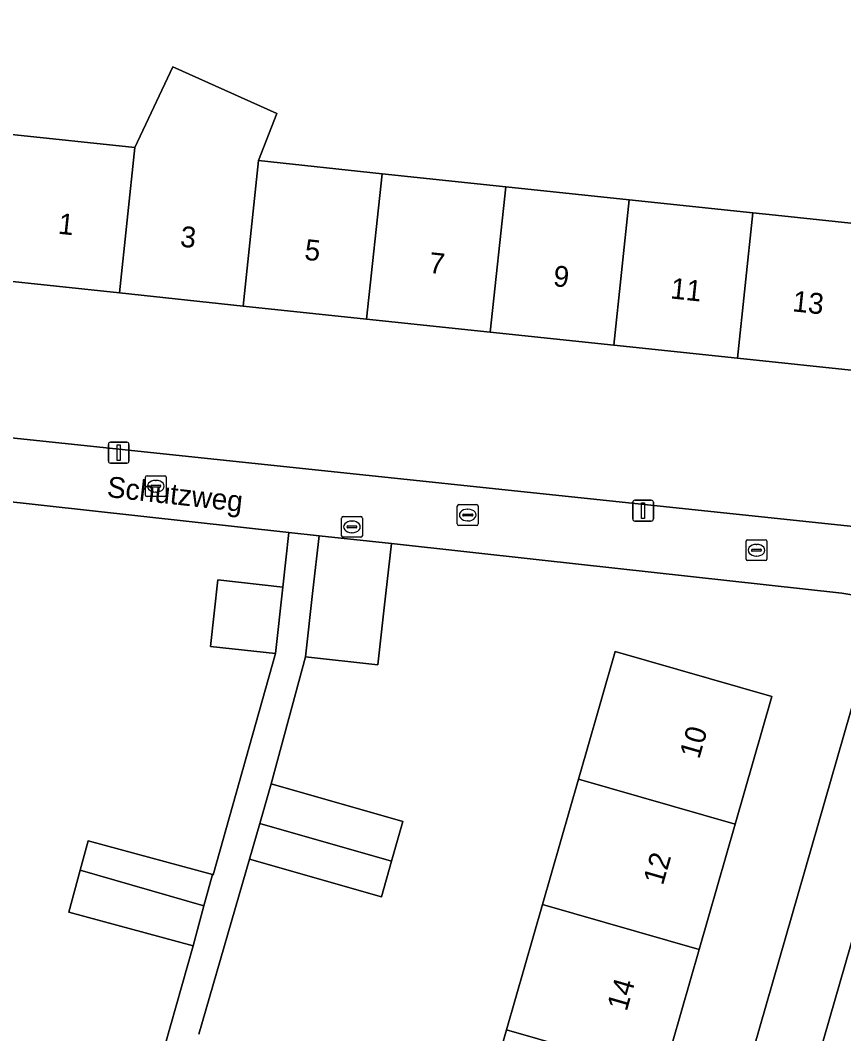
# Model space of a CAD drawing. Extents: x 159817 to 160765, y 380688 to 381638.
# Drawn here: x 160400.06 to 160439.6, y 381273.93 to 381322.59 of the extents above; entities that cross this region are included whole.
import ezdxf

# ---------------------------------------------------------------- set-up
doc = ezdxf.new("R2010")
doc.units = 0
for name, color, linetype in [('IMGEO_Erf', 7, 'Continuous'), ('IMGEO_Kolk', 7, 'Continuous'), ('IMGEO_Lichtmast', 7, 'Continuous'), ('IMGEO_Openbare_ruimte_label', 7, 'Continuous'), ('IMGEO_Pand', 7, 'Continuous'), ('IMGEO_Pand_nummerreeks', 7, 'Continuous'), ('IMGEO_Rijbaan_lokaal_open', 7, 'Continuous'), ('IMGEO_Rioolput', 7, 'Continuous'), ('IMGEO_Voetpad_open', 7, 'Continuous')]:
    doc.layers.add(name, color=color, linetype=linetype)

msp = doc.modelspace()

# ---------------------------------------------------------------- linework, layer by layer
at = {"layer": 'IMGEO_Erf'}
for points in [[(160328.314, 381329.328), (160354.702, 381318.907), (160356.054, 381322.485), (160359.926, 381320.866), (160358.581, 381317.406), (160375.268, 381310.815), (160379.89, 381308.737), (160382.165, 381307.29), (160385.549, 381304.776), (160386.592, 381304.226), (160388.289, 381303.611), (160389.369, 381303.391), (160399.174, 381302.587), (160441.741, 381298.109)], [(160412.322, 381292.181), (160409.191, 381292.526), (160409.543, 381295.726), (160412.674, 381295.378), (160412.963, 381298.003), (160391.627, 381300.349)], [(160440.455, 381294.918), (160439.518, 381295.083), (160424.971, 381296.683), (160417.885, 381297.462), (160417.541, 381294.381), (160417.235, 381291.64), (160413.763, 381292.023), (160412.107, 381285.928), (160418.435, 381284.12), (160417.889, 381282.211), (160417.401, 381280.502), (160411.073, 381282.31), (160408.635, 381273.916)], [(160429.386, 381252.74), (160441.164, 381293.666)], [(160421.679, 381268.108), (160423.408, 381274.122), (160425.137, 381280.136), (160426.866, 381286.151), (160427.247, 381287.475), (160428.628, 381292.28), (160436.153, 381290.116), (160434.391, 381283.987), (160432.661, 381277.971), (160430.932, 381271.958)], [(160406.464, 381271.433), (160408.359, 381278.153), (160402.393, 381279.774), (160402.939, 381281.782), (160403.324, 381283.199), (160409.29, 381281.578), (160409.326, 381281.568), (160412.322, 381292.181)]]:
    msp.add_lwpolyline(points, dxfattribs=at)
msp.add_lwpolyline([(160412.387, 381318.112), (160411.496, 381315.854), (160417.433, 381315.226), (160423.37, 381314.599), (160429.307, 381313.971), (160435.243, 381313.344), (160436.327, 381313.229), (160441.299, 381312.703), (160440.561, 381305.721), (160434.503, 381306.361), (160428.567, 381306.989), (160422.63, 381307.616), (160416.693, 381308.244), (160410.756, 381308.872), (160404.82, 381309.499), (160398.758, 381310.14), (160399.284, 381315.113), (160399.496, 381317.122), (160405.559, 381316.481), (160407.383, 381320.359)], close=True, dxfattribs=at)
at = {"layer": 'IMGEO_Kolk'}
for p, q in [((160406.071, 381299.795), (160406.071, 381300.647)), ((160406.146, 381300.721), (160406.998, 381300.721)), ((160407.072, 381300.647), (160407.072, 381299.795)), ((160406.33, 381300.215), (160406.33, 381300.227)), ((160406.768, 381300.178), (160406.37, 381300.178)), ((160406.373, 381300.264), (160406.771, 381300.264)), ((160406.559, 381300.501), (160406.584, 381300.501)), ((160406.814, 381300.227), (160406.814, 381300.215)), ((160406.998, 381299.721), (160406.146, 381299.721)), ((160406.582, 381299.941), (160406.557, 381299.941)), ((160421.046, 381298.41), (160421.046, 381299.262)), ((160421.121, 381299.336), (160421.973, 381299.336)), ((160421.534, 381299.116), (160421.559, 381299.116)), ((160422.047, 381299.262), (160422.047, 381298.41)), ((160421.305, 381298.83), (160421.305, 381298.842)), ((160421.743, 381298.793), (160421.345, 381298.793)), ((160421.348, 381298.879), (160421.746, 381298.879)), ((160421.789, 381298.842), (160421.789, 381298.83)), ((160421.973, 381298.336), (160421.121, 381298.336)), ((160421.557, 381298.556), (160421.532, 381298.556)), ((160434.985, 381297.649), (160435.837, 381297.649)), ((160434.91, 381296.723), (160434.91, 381297.575)), ((160435.169, 381297.143), (160435.169, 381297.155)), ((160435.212, 381297.192), (160435.61, 381297.192)), ((160435.398, 381297.429), (160435.423, 381297.429)), ((160435.653, 381297.155), (160435.653, 381297.143)), ((160435.911, 381297.575), (160435.911, 381296.723)), ((160435.607, 381297.106), (160435.209, 381297.106)), ((160435.421, 381296.869), (160435.396, 381296.869)), ((160435.837, 381296.649), (160434.985, 381296.649))]:
    msp.add_line(p, q, dxfattribs=at)
for points in [[(160406.071, 381299.795), (160406.071, 381300.647)], [(160406.146, 381300.721), (160406.998, 381300.721)], [(160407.072, 381300.647), (160407.072, 381299.795)], [(160406.998, 381299.721), (160406.146, 381299.721)], [(160421.046, 381298.41), (160421.046, 381299.262)], [(160421.121, 381299.336), (160421.973, 381299.336)], [(160422.047, 381299.262), (160422.047, 381298.41)], [(160421.973, 381298.336), (160421.121, 381298.336)], [(160434.985, 381297.649), (160435.837, 381297.649)], [(160434.91, 381296.723), (160434.91, 381297.575)], [(160435.911, 381297.575), (160435.911, 381296.723)], [(160435.837, 381296.649), (160434.985, 381296.649)]]:
    msp.add_lwpolyline(points, dxfattribs=at)
for centre, radius, start, end in [((160406.148, 381300.645), 0.0765, 91.552, 178.448), ((160406.148, 381300.645), 0.0765, 91.552, 178.448), ((160406.996, 381300.645), 0.0765, 1.552, 88.448), ((160406.996, 381300.645), 0.0765, 1.552, 88.448), ((160406.37, 381300.224), 0.0403, 85.8775, 175.7526), ((160406.367, 381300.214), 0.0366, 178.938, 274.7102), ((160406.771, 381300.221), 0.043, 264.8664, 352.4533), ((160406.775, 381300.226), 0.0386, 1.7309, 96.639), ((160406.148, 381299.797), 0.0765, 181.552, 268.448), ((160406.148, 381299.797), 0.0765, 181.552, 268.448), ((160406.996, 381299.797), 0.0765, 271.552, 358.448), ((160406.996, 381299.797), 0.0765, 271.552, 358.448), ((160421.123, 381299.26), 0.0765, 91.552, 178.448), ((160421.123, 381299.26), 0.0765, 91.552, 178.448), ((160421.971, 381299.26), 0.0765, 1.552, 88.448), ((160421.971, 381299.26), 0.0765, 1.552, 88.448), ((160421.345, 381298.839), 0.0403, 85.8775, 175.7526), ((160421.342, 381298.829), 0.0366, 178.938, 274.7102), ((160421.746, 381298.836), 0.043, 264.8664, 352.4533), ((160421.75, 381298.841), 0.0386, 1.7309, 96.639), ((160421.123, 381298.412), 0.0765, 181.552, 268.448), ((160421.123, 381298.412), 0.0765, 181.552, 268.448), ((160421.971, 381298.412), 0.0765, 271.552, 358.448), ((160421.971, 381298.412), 0.0765, 271.552, 358.448), ((160434.987, 381297.573), 0.0765, 91.552, 178.448), ((160434.987, 381297.573), 0.0765, 91.552, 178.448), ((160435.835, 381297.573), 0.0765, 1.552, 88.448), ((160435.835, 381297.573), 0.0765, 1.552, 88.448), ((160435.209, 381297.152), 0.0403, 85.8775, 175.7526), ((160435.206, 381297.142), 0.0366, 178.938, 274.7102), ((160435.61, 381297.149), 0.043, 264.8664, 352.4533), ((160435.614, 381297.154), 0.0386, 1.7309, 96.639), ((160434.987, 381296.725), 0.0765, 181.552, 268.448), ((160434.987, 381296.725), 0.0765, 181.552, 268.448), ((160435.835, 381296.725), 0.0765, 271.552, 358.448), ((160435.835, 381296.725), 0.0765, 271.552, 358.448)]:
    msp.add_arc(centre, radius, start, end, dxfattribs=at)
for centre, major_axis, ratio, start_param, end_param in [((160406.558, 381300.221), (-0.387, 0.002), 0.722429, 4.712389, 7.853982), ((160406.583, 381300.221), (-0.39, 0.002), 0.717154, 1.570796, 4.712389), ((160421.533, 381298.836), (-0.387, 0.002), 0.722429, 4.712389, 7.853982), ((160421.558, 381298.836), (-0.39, 0.002), 0.717154, 1.570796, 4.712389), ((160435.397, 381297.149), (-0.387, 0.002), 0.722429, 4.712389, 7.853982), ((160435.422, 381297.149), (-0.39, 0.002), 0.717154, 1.570796, 4.712389)]:
    msp.add_ellipse(centre, major_axis=major_axis, ratio=ratio, start_param=start_param, end_param=end_param, dxfattribs=at)
at = {"layer": 'IMGEO_Lichtmast'}
for p, q in [((160404.291, 381301.427), (160404.291, 381302.227)), ((160404.291, 381302.227), (160404.291, 381301.427)), ((160404.391, 381302.327), (160405.181, 381302.327)), ((160405.181, 381302.327), (160404.391, 381302.327)), ((160405.281, 381302.227), (160405.281, 381301.427)), ((160405.281, 381301.427), (160405.281, 381302.227)), ((160405.181, 381301.327), (160404.391, 381301.327)), ((160404.391, 381301.327), (160405.181, 381301.327)), ((160429.47, 381298.647), (160429.47, 381299.447)), ((160429.47, 381299.447), (160429.47, 381298.647)), ((160429.57, 381299.547), (160430.36, 381299.547)), ((160430.36, 381299.547), (160429.57, 381299.547)), ((160430.46, 381299.447), (160430.46, 381298.647)), ((160430.46, 381298.647), (160430.46, 381299.447)), ((160430.36, 381298.547), (160429.57, 381298.547)), ((160429.57, 381298.547), (160430.36, 381298.547))]:
    msp.add_line(p, q, dxfattribs=at)
for points in [[(160404.711, 381302.202), (160404.861, 381302.202), (160404.861, 381301.452), (160404.711, 381301.452), (160404.711, 381302.202)], [(160429.89, 381299.422), (160430.04, 381299.422), (160430.04, 381298.672), (160429.89, 381298.672), (160429.89, 381299.422)]]:
    msp.add_lwpolyline(points, dxfattribs=at)
for centre, start, end in [((160404.391, 381302.227), 90, 180), ((160404.391, 381302.227), 90, 180), ((160405.181, 381302.227), 0, 90), ((160405.181, 381302.227), 360, 90), ((160404.391, 381301.427), 180, 270), ((160404.391, 381301.427), 180, 270), ((160405.181, 381301.427), 270, 0), ((160405.181, 381301.427), 270, 0), ((160429.57, 381299.447), 90, 180), ((160429.57, 381299.447), 90, 180), ((160430.36, 381299.447), 0, 90), ((160430.36, 381299.447), 360, 90), ((160429.57, 381298.647), 180, 270), ((160429.57, 381298.647), 180, 270), ((160430.36, 381298.647), 270, 0), ((160430.36, 381298.647), 270, 0)]:
    msp.add_arc(centre, 0.1, start, end, dxfattribs=at)
at = {"layer": 'IMGEO_Pand'}
for points in [[(160411.496, 381315.854), (160412.387, 381318.112), (160407.383, 381320.359), (160405.559, 381316.481), (160404.82, 381309.499), (160410.756, 381308.872)], [(160405.559, 381316.481), (160399.496, 381317.122), (160399.284, 381315.113), (160398.758, 381310.14), (160404.82, 381309.499)], [(160416.693, 381308.244), (160417.433, 381315.226), (160411.496, 381315.854), (160410.756, 381308.872)], [(160416.693, 381308.244), (160422.63, 381307.616), (160423.37, 381314.599), (160417.433, 381315.226)], [(160423.37, 381314.599), (160422.63, 381307.616), (160428.567, 381306.989), (160429.307, 381313.971)], [(160428.567, 381306.989), (160434.503, 381306.361), (160435.243, 381313.344), (160429.307, 381313.971)], [(160434.503, 381306.361), (160440.561, 381305.721), (160441.299, 381312.703), (160436.327, 381313.229), (160435.243, 381313.344)], [(160417.885, 381297.462), (160414.405, 381297.844), (160414.115, 381295.217), (160413.763, 381292.023), (160417.235, 381291.64), (160417.541, 381294.381)], [(160412.322, 381292.181), (160412.674, 381295.378), (160409.543, 381295.726), (160409.191, 381292.526)], [(160434.391, 381283.987), (160436.153, 381290.116), (160428.628, 381292.28), (160427.247, 381287.475), (160426.866, 381286.151)], [(160425.137, 381280.136), (160432.661, 381277.971), (160434.391, 381283.987), (160426.866, 381286.151)], [(160417.889, 381282.211), (160418.435, 381284.12), (160412.107, 381285.928), (160411.565, 381284.03)], [(160417.889, 381282.211), (160411.565, 381284.03), (160411.073, 381282.31), (160417.401, 381280.502)], [(160403.324, 381283.199), (160402.939, 381281.782), (160408.882, 381280.075), (160409.29, 381281.578)], [(160408.882, 381280.075), (160402.939, 381281.782), (160402.393, 381279.774), (160408.359, 381278.153)], [(160430.932, 381271.958), (160432.661, 381277.971), (160425.137, 381280.136), (160423.408, 381274.122)], [(160421.679, 381268.108), (160429.203, 381265.943), (160430.932, 381271.958), (160423.408, 381274.122)]]:
    msp.add_lwpolyline(points, close=True, dxfattribs=at)
at = {"layer": 'IMGEO_Rijbaan_lokaal_open'}
msp.add_lwpolyline([(160448.115, 381281.324), (160448.277, 381281.978), (160448.891, 381284.104), (160453.058, 381298.443), (160446.355, 381300.465), (160445.751, 381298.364), (160444.209, 381293.015), (160443.219, 381289.584), (160431.805, 381250), (160431.235, 381248.026), (160437.943, 381246.184), (160439.045, 381250), (160441.975, 381260.142), (160442.858, 381263.221), (160442.909, 381263.442)], dxfattribs=at)
at = {"layer": 'IMGEO_Rioolput'}
for p, q in [((160415.487, 381297.842), (160415.487, 381298.694)), ((160415.562, 381298.768), (160416.414, 381298.768)), ((160416.488, 381298.694), (160416.488, 381297.842)), ((160415.746, 381298.262), (160415.746, 381298.274)), ((160416.184, 381298.225), (160415.786, 381298.225)), ((160415.789, 381298.311), (160416.187, 381298.311)), ((160415.975, 381298.548), (160416, 381298.548)), ((160416.23, 381298.274), (160416.23, 381298.262)), ((160416.414, 381297.768), (160415.562, 381297.768)), ((160415.998, 381297.988), (160415.973, 381297.988))]:
    msp.add_line(p, q, dxfattribs=at)
for points in [[(160415.487, 381297.842), (160415.487, 381298.694)], [(160415.562, 381298.768), (160416.414, 381298.768)], [(160416.488, 381298.694), (160416.488, 381297.842)], [(160416.414, 381297.768), (160415.562, 381297.768)]]:
    msp.add_lwpolyline(points, dxfattribs=at)
for centre, radius, start, end in [((160415.564, 381298.692), 0.0765, 91.552, 178.448), ((160415.564, 381298.692), 0.0765, 91.552, 178.448), ((160416.412, 381298.692), 0.0765, 1.552, 88.448), ((160416.412, 381298.692), 0.0765, 1.552, 88.448), ((160415.786, 381298.271), 0.0403, 85.8775, 175.7526), ((160415.783, 381298.261), 0.0366, 178.938, 274.7102), ((160416.187, 381298.268), 0.043, 264.8664, 352.4533), ((160416.191, 381298.273), 0.0386, 1.7309, 96.639), ((160415.564, 381297.844), 0.0765, 181.552, 268.448), ((160415.564, 381297.844), 0.0765, 181.552, 268.448), ((160416.412, 381297.844), 0.0765, 271.552, 358.448), ((160416.412, 381297.844), 0.0765, 271.552, 358.448)]:
    msp.add_arc(centre, radius, start, end, dxfattribs=at)
for centre, major_axis, ratio, start_param, end_param in [((160415.974, 381298.268), (-0.387, 0.002), 0.722429, 4.712389, 7.853982), ((160415.999, 381298.268), (-0.39, 0.002), 0.717154, 1.570796, 4.712389)]:
    msp.add_ellipse(centre, major_axis=major_axis, ratio=ratio, start_param=start_param, end_param=end_param, dxfattribs=at)
at = {"layer": 'IMGEO_Voetpad_open'}
for points in [[(160391.627, 381300.349), (160412.963, 381298.003), (160414.405, 381297.844), (160417.885, 381297.462), (160424.971, 381296.683), (160439.518, 381295.083), (160440.455, 381294.918), (160441.058, 381294.498), (160441.164, 381293.666), (160442.693, 381298.896), (160442.351, 381298.396), (160441.741, 381298.109), (160399.174, 381302.587)], [(160408.635, 381273.916), (160411.073, 381282.31), (160411.565, 381284.03), (160412.107, 381285.928), (160413.763, 381292.023), (160414.115, 381295.217), (160414.405, 381297.844), (160412.963, 381298.003), (160412.674, 381295.378), (160412.322, 381292.181), (160409.326, 381281.568), (160409.29, 381281.578), (160408.882, 381280.075), (160408.359, 381278.153), (160406.464, 381271.433)], [(160441.164, 381293.666), (160429.386, 381252.74), (160428.648, 381250.177), (160428.597, 381250), (160418.254, 381214.06), (160417.557, 381211.637), (160407.24, 381175.79), (160410.006, 381174.977), (160412.919, 381184.867), (160413.672, 381187.423), (160417.03, 381198.827), (160430.481, 381245.413), (160431.235, 381248.026), (160431.805, 381250), (160443.219, 381289.584)]]:
    msp.add_lwpolyline(points, dxfattribs=at)

# ---------------------------------------------------------------- texts
at = {"layer": 'IMGEO_Openbare_ruimte_label'}
msp.add_text('Schutzweg', height=1, rotation=353.6282, dxfattribs=at).set_placement((160404.189, 381299.709))
at = {"layer": 'IMGEO_Pand_nummerreeks'}
for s, rotation, p in [('1', 353.9657, (160401.848, 381312.347)), ('3', 353.9668, (160407.707, 381311.728)), ('5', 353.9657, (160413.679, 381311.097)), ('7', 353.9657, (160419.65, 381310.465)), ('9', 353.9657, (160425.622, 381309.834)), ('11', 353.9657, (160431.251, 381309.24)), ('13', 353.9657, (160437.109, 381308.621)), ('10', 73.9592, (160432.659, 381287.082)), ('12', 73.9592, (160430.916, 381281.023)), ('14', 73.9592, (160429.177, 381274.973))]:
    msp.add_text(s, height=1, rotation=rotation, dxfattribs=at).set_placement(p)

doc.saveas('drawing.dxf')
